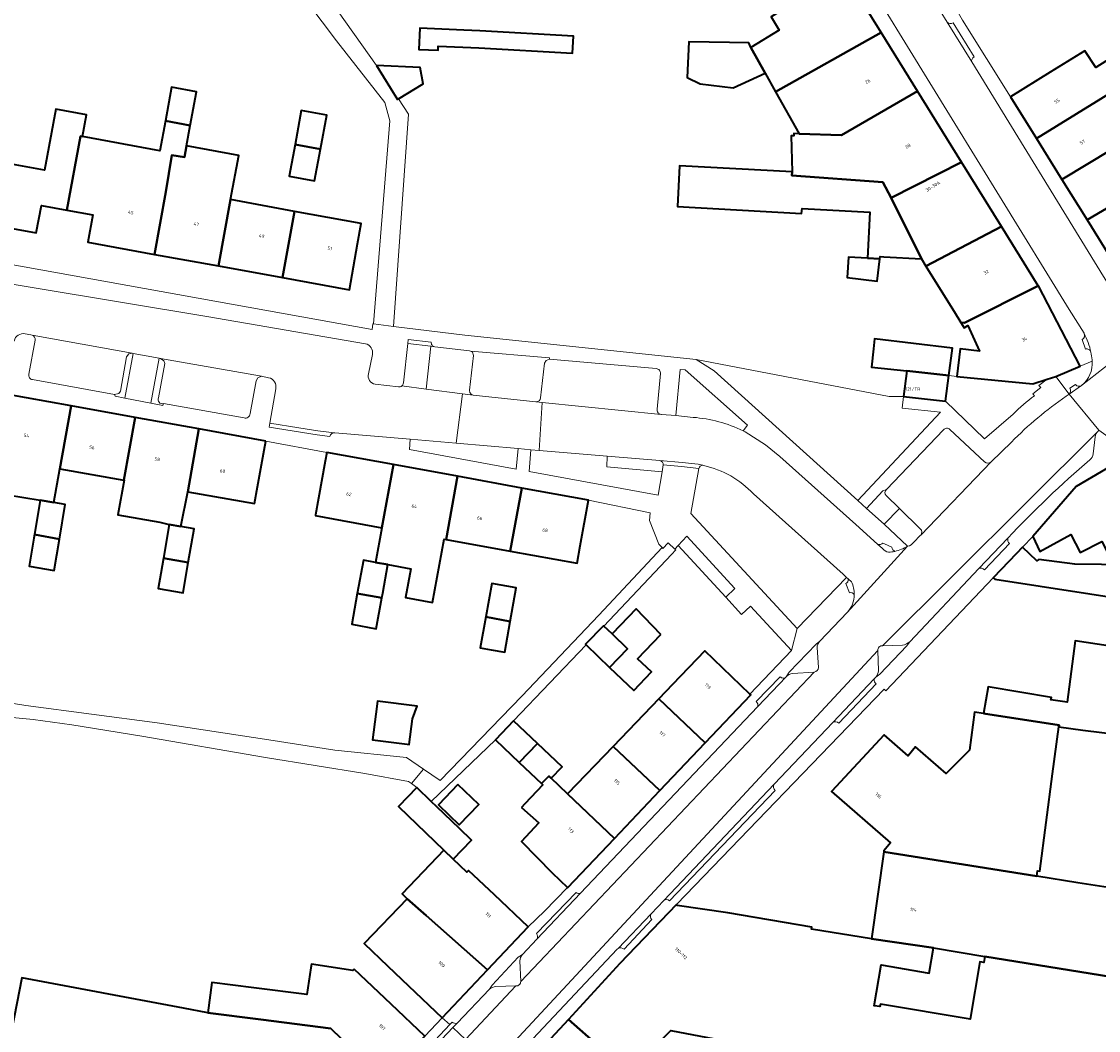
# Model space of a CAD drawing. Header units: metres. Extents: x 197700 to 204338, y 317132 to 325229.
# Tile 633 of 656: x 203231 to 203347, y 318373 to 318482. Entities that reach past the tile are written whole.
import ezdxf
from ezdxf.enums import TextEntityAlignment as Align

# ---------------------------------------------------------------- set-up
doc = ezdxf.new("R2010")
doc.units = ezdxf.units.M
for name, color, linetype, lineweight in [('B-WE-GR-BEPLANTING_CULTUUR_BODEMBEDEKKER-GV', 90, 'Continuous', 18), ('B-WE-GR-BEPLANTING_CULTUUR_HEESTERS-GV', 90, 'Continuous', 18), ('B-WE-IE-TERREINAFSCHEIDING_KUNSTMATIG_HEKWERK-G', 20, 'IE-TERREINAFSCHEIDING-KUNSTMATIG', 18), ('B-WE-OG-BEBOUWING-GV', 7, 'Continuous', 35), ('B-WE-OG-BEBOUWING-T18', 10, 'Continuous', 18), ('B-WE-OG-TERREIN_ERF-GV', 7, 'Continuous', 18), ('B-WE-VH-VERHARDING_BETONSTRAATSTEEN-GV', 252, 'Continuous', 18), ('B-WE-VH-VERHARDING_GESLOTEN-GV', 252, 'Continuous', 18), ('B-WE-VH-VERHARDING_OPEN-GV', 252, 'Continuous', 18), ('B-WE-VH-VERHARDING_STRAATBAKSTEEN-GV', 252, 'Continuous', 18), ('B-WE-VH-VERHARDING_TEGEL-GV', 252, 'Continuous', 18)]:
    doc.layers.add(name, color=color, linetype=linetype, lineweight=lineweight)
doc.styles.add('NLCS-ISO-M200-T18', font='NLCS-ISO.ttf', dxfattribs={"height": 0.36})
doc.linetypes.add('IE-TERREINAFSCHEIDING-KUNSTMATIG', pattern='A,4,[82,NLCS.SHX,S=0.75,R=90,X=0,Y=0],4,-2', length=10)

msp = doc.modelspace()

# ---------------------------------------------------------------- linework, layer by layer
at = {"layer": 'B-WE-GR-BEPLANTING_CULTUUR_BODEMBEDEKKER-GV'}
for points in [[(203245.281, 318440.633), (203246.182, 318445.462), (203243.386, 318445.982), (203242.486, 318441.161)], [(203321.366, 318430.141), (203330.287, 318439.648), (203326.141, 318440.098), (203326.273, 318441.329), (203324.76, 318441.346), (203303.957, 318445.323), (203305.92, 318444.116)], [(203302.027, 318425.287), (203307.183, 318419.748), (203308.142, 318420.662), (203302.977, 318426.312)]]:
    msp.add_lwpolyline(points, close=True, dxfattribs=at)
for points in [[(203341.753, 318443.206), (203340.228, 318442.709), (203332.046, 318443.51), (203331.167, 318443.596), (203330.804, 318440.825), (203335.016, 318436.769), (203338.106, 318439.455)], [(203340.376, 318441.427), (203340.214, 318441.644), (203341.07, 318442.303), (203340.851, 318442.512), (203341.753, 318443.206)], [(203304.273, 318433.593), (203303.414, 318428.761), (203314.836, 318416.354), (203320.161, 318421.873)], [(203304.785, 318433.917), (203304.694, 318433.938)], [(203320.161, 318421.873), (203319.809, 318422.197), (203310.145, 318430.859)], [(203324.448, 318431.33), (203324.071, 318431.189), (203322.306, 318429.294), (203324.221, 318427.596)], [(203324.221, 318427.596), (203325.844, 318429.287), (203324.408, 318430.672)], [(203317.291, 318415.005), (203316.882, 318414.67), (203313.975, 318411.652), (203313.667, 318411.159)], [(203323.315, 318411.118), (203323.742, 318411.457), (203326.645, 318414.486), (203326.963, 318414.936)], [(203326.183, 318414.555), (203324.034, 318414.515)], [(203317.131, 318412.177), (203317.006, 318414.307)], [(203323.539, 318414.002), (203323.587, 318411.798)], [(203314.352, 318411.506), (203316.672, 318411.655)], [(203285.277, 318381.265), (203284.826, 318380.988), (203282.006, 318377.966), (203281.716, 318377.546)], [(203285.086, 318378.36), (203284.99, 318380.588)], [(203282.423, 318377.81), (203284.565, 318377.887)]]:
    msp.add_lwpolyline(points, dxfattribs=at)
for points in [[(203338.106, 318439.455, -0.0340433), (203340.376, 318441.427)], [(203304.694, 318433.938, 0.3818601), (203304.273, 318433.593)], [(203310.145, 318430.859, 0.1487781), (203304.785, 318433.917)], [(203324.408, 318430.672, -0.4008561), (203324.448, 318431.33)], [(203317.006, 318414.307, -0.2377101), (203317.291, 318415.005)], [(203324.034, 318414.515, 0.4624597), (203323.539, 318414.002)], [(203326.963, 318414.936, -0.1215456), (203326.183, 318414.555)], [(203313.667, 318411.159, -0.2114487), (203314.352, 318411.506)], [(203316.672, 318411.655, 0.3521433), (203317.131, 318412.177)], [(203323.587, 318411.798, -0.1176471), (203323.315, 318411.118)], [(203284.99, 318380.588, -0.1553548), (203285.277, 318381.265)], [(203281.716, 318377.546, -0.1009654), (203282.423, 318377.81)], [(203284.565, 318377.887, 0.4551499), (203285.086, 318378.36)]]:
    msp.add_lwpolyline(points, format="xyb", dxfattribs=at)
at = {"layer": 'B-WE-GR-BEPLANTING_CULTUUR_HEESTERS-GV'}
for points in [[(203287.228, 318441.184), (203287.639, 318444.929), (203287.824, 318445.237), (203288.188, 318445.354), (203288.195, 318445.495), (203279.671, 318446.233), (203279.911, 318446.104), (203280.016, 318445.754), (203279.586, 318442.017)], [(203309.021, 318437.658), (203309.495, 318438.246), (203302.792, 318444.199), (203302.233, 318444.25), (203301.775, 318439.289), (203303.646, 318439.098)], [(203279.972, 318441.494), (203286.705, 318440.77), (203286.729, 318440.768)]]:
    msp.add_lwpolyline(points, dxfattribs=at)
for points in [[(203279.586, 318442.017, 0.1816751), (203279.666, 318441.693)], [(203279.666, 318441.693, 0.1982465), (203279.972, 318441.494)], [(203286.729, 318440.768, 0.4054004), (203287.228, 318441.184)], [(203303.646, 318439.098, -0.0919374), (203309.021, 318437.658)]]:
    msp.add_lwpolyline(points, format="xyb", dxfattribs=at)
for points in [[(203273.195, 318436.749), (203273.1, 318435.642), (203284.604, 318433.513), (203284.812, 318435.74), (203278.151, 318436.319)], [(203286.179, 318435.619), (203285.996, 318433.259), (203299.879, 318430.711), (203300.305, 318433.251), (203294.339, 318433.777), (203294.407, 318434.938), (203287.081, 318435.544)]]:
    msp.add_lwpolyline(points, close=True, dxfattribs=at)
at = {"layer": 'B-WE-IE-TERREINAFSCHEIDING_KUNSTMATIG_HEKWERK-G'}
msp.add_lwpolyline([(203326.273, 318441.329), (203324.76, 318441.346), (203303.957, 318445.323)], dxfattribs=at)
at = {"layer": 'B-WE-OG-BEBOUWING-GV'}
for points in [[(203323.9, 318480.523), (203319.868, 318487.024), (203318.86, 318486.408), (203317.149, 318489.178), (203312.895, 318486.549), (203314.462, 318483.737), (203312.029, 318482.227), (203312.912, 318480.805), (203309.869, 318478.916), (203311.414, 318476.154), (203312.526, 318474.164)], [(203280.682, 318480.721), (203278.951, 318480.797), (203274.211, 318481.006), (203274.11, 318478.717), (203276.188, 318478.625), (203276.207, 318479.067), (203278.869, 318478.948), (203280.574, 318478.881), (203290.659, 318478.307), (203290.766, 318480.129)], [(203311.414, 318476.154), (203309.869, 318478.916), (203309.63, 318479.418), (203307.578, 318479.451), (203303.197, 318479.523), (203302.99, 318475.7), (203304.414, 318475.007), (203307.957, 318474.589)], [(203327.802, 318474.231), (203323.9, 318480.523), (203312.526, 318474.164), (203315.062, 318469.628), (203319.6, 318469.489)], [(203337.814, 318473.619), (203340.601, 318469.127), (203351.827, 318476.049), (203354.985, 318476.362), (203353.501, 318478.696), (203351.07, 318478.267), (203350.957, 318478.589), (203350.208, 318478.806), (203346.991, 318476.761), (203345.799, 318478.573), (203342.063, 318476.255)], [(203269.577, 318476.975), (203271.814, 318473.316), (203271.939, 318473.393), (203274.571, 318475.001), (203274.267, 318476.759)], [(203340.601, 318469.127), (203343.336, 318464.719), (203353.985, 318471.143), (203355.23, 318471.578), (203355.141, 318471.834), (203353.432, 318474.522), (203355.659, 318475.302), (203354.985, 318476.362), (203351.827, 318476.049)], [(203249.525, 318470.534), (203250.194, 318474.149), (203247.506, 318474.646), (203246.836, 318471.022)], [(203332.549, 318466.578), (203327.802, 318474.231), (203319.6, 318469.489), (203315.062, 318469.628), (203314.476, 318469.646), (203314.484, 318469.405), (203314.18, 318469.395), (203314.303, 318465.539), (203314.274, 318465.152), (203324.063, 318464.425), (203324.977, 318462.722)], [(203343.336, 318464.719), (203346.042, 318460.359), (203353.7, 318464.861), (203353.967, 318465.018), (203357.351, 318467.017), (203361.324, 318469.45), (203358.959, 318473.171), (203355.141, 318471.834), (203355.23, 318471.578), (203353.985, 318471.143)], [(203237.694, 318469.38), (203237.935, 318469.336), (203238.365, 318471.663), (203235.051, 318472.276), (203233.835, 318465.701), (203227.467, 318466.874), (203226.239, 318460.186), (203232.948, 318458.955), (203233.489, 318461.906), (203236.249, 318461.404)], [(203263.539, 318467.991), (203264.212, 318471.62), (203261.472, 318472.128), (203260.797, 318468.488)], [(203236.249, 318461.404), (203239.017, 318460.9), (203238.482, 318457.948), (203245.664, 318456.647), (203246.886, 318463.387), (203247.521, 318467.341), (203248.895, 318467.123), (203249.117, 318468.326), (203249.525, 318470.534), (203246.836, 318471.022), (203246.24, 318467.8), (203237.935, 318469.336), (203237.694, 318469.38)], [(203253.86, 318462.557), (203254.738, 318467.281), (203249.117, 318468.326), (203248.895, 318467.123), (203247.521, 318467.341), (203246.886, 318463.387), (203245.664, 318456.647), (203252.563, 318455.397)], [(203260.797, 318468.488), (203260.166, 318465.082), (203262.906, 318464.573), (203263.539, 318467.991)], [(203322.403, 318456.229), (203323.747, 318456.156), (203323.777, 318456.414), (203324.177, 318456.392), (203328.218, 318456.174), (203324.977, 318462.722), (203324.063, 318464.425), (203314.274, 318465.152), (203314.303, 318465.539), (203302.192, 318466.194), (203301.954, 318461.789), (203315.308, 318461.066), (203315.368, 318461.573), (203322.671, 318461.178)], [(203328.704, 318455.392), (203336.846, 318459.65), (203332.549, 318466.578), (203324.977, 318462.722), (203328.218, 318456.174)], [(203352.665, 318452.339), (203359.333, 318456.579), (203360.026, 318457.289), (203356.726, 318462.676), (203355.491, 318461.955), (203353.7, 318464.861), (203346.042, 318460.359), (203350.752, 318452.768)], [(203260.754, 318461.282), (203253.86, 318462.557), (203252.563, 318455.397), (203259.461, 318454.147)], [(203267.535, 318457.766), (203267.931, 318459.955), (203260.754, 318461.282), (203259.461, 318454.147), (203266.644, 318452.846)], [(203336.846, 318459.65), (203328.704, 318455.392), (203331.494, 318450.896), (203331.734, 318450.51), (203332.478, 318449.311), (203332.846, 318449.273), (203340.798, 318453.278)], [(203322.403, 318456.229), (203320.358, 318456.34), (203320.239, 318454.149), (203323.465, 318453.769), (203323.747, 318456.156)], [(203342.69, 318443.511), (203345.296, 318444.61), (203340.819, 318453.245), (203340.798, 318453.278), (203332.846, 318449.273), (203332.478, 318449.311), (203332.826, 318448.75), (203333.211, 318448.989), (203334.464, 318446.221), (203332.382, 318446.466), (203332.046, 318443.51), (203340.228, 318442.709), (203341.753, 318443.206)], [(203326.634, 318444.105), (203331.167, 318443.596), (203331.556, 318446.563), (203323.159, 318447.553), (203323.05, 318446.495), (203322.843, 318444.498)], [(203326.634, 318444.105), (203326.273, 318441.329), (203330.804, 318440.825), (203331.167, 318443.596)], [(203236.69, 318440.334), (203229.497, 318441.633), (203228.679, 318437.108), (203225.411, 318437.684), (203224.309, 318431.707), (203226.713, 318431.281), (203228.048, 318431.044), (203233.37, 318430.17), (203234.836, 318429.927), (203235.469, 318433.558)], [(203243.579, 318439.09), (203236.69, 318440.334), (203235.469, 318433.558), (203242.361, 318432.335)], [(203250.457, 318437.848), (203243.579, 318439.09), (203242.361, 318432.335), (203242.393, 318432.329), (203241.733, 318428.608), (203246.248, 318427.807), (203247.244, 318427.573), (203248.495, 318427.358), (203249.24, 318431.094)], [(203257.651, 318436.549), (203250.457, 318437.848), (203249.24, 318431.094), (203256.436, 318429.816), (203256.763, 318431.629), (203257.475, 318435.574)], [(203262.974, 318428.533), (203270.154, 318427.22), (203271.399, 318434.014), (203264.219, 318435.33), (203264.043, 318434.37), (203263.318, 318430.412), (203262.989, 318428.616)], [(203355.362, 318426.427), (203350.877, 318435.17), (203344.861, 318431.666), (203340.228, 318426.284), (203340.971, 318424.651), (203344.318, 318426.469), (203345.322, 318424.531), (203347.631, 318425.727), (203348.929, 318423.221), (203348.705, 318423.225), (203348.925, 318422.812)], [(203278.294, 318432.75), (203271.399, 318434.014), (203270.154, 318427.22), (203269.47, 318423.488), (203270.792, 318423.248), (203273.246, 318422.798), (203272.68, 318419.711), (203275.606, 318419.175), (203276.856, 318425.995), (203277.054, 318425.959)], [(203277.054, 318425.959), (203283.961, 318424.697), (203285.2, 318431.484), (203278.294, 318432.75)], [(203285.2, 318431.484), (203283.961, 318424.697), (203291.147, 318423.383), (203291.489, 318425.248), (203292.39, 318430.166)], [(203232.759, 318426.486), (203235.432, 318425.981), (203236.053, 318429.725), (203234.836, 318429.927), (203233.37, 318430.17)], [(203246.621, 318423.947), (203249.309, 318423.46), (203249.936, 318427.111), (203248.495, 318427.358), (203247.244, 318427.573)], [(203235.432, 318425.981), (203232.759, 318426.486), (203232.691, 318426.076), (203232.191, 318423.062), (203234.874, 318422.616)], [(203348.705, 318423.225), (203347.584, 318423.244), (203344.726, 318423.292), (203340.864, 318423.805), (203340.641, 318423.65), (203339.112, 318425.119), (203338.451, 318424.431), (203335.945, 318421.822), (203336.131, 318421.659), (203351.224, 318419.353), (203353.656, 318419.422), (203358.983, 318418.732), (203357.756, 318421.289), (203357.942, 318421.399), (203355.362, 318426.427), (203348.925, 318422.812)], [(203249.309, 318423.46), (203246.621, 318423.947), (203246.338, 318422.302), (203246.056, 318420.658), (203248.748, 318420.196)], [(203269.47, 318423.488), (203268.15, 318423.727), (203267.5, 318420.148), (203270.142, 318419.667), (203270.231, 318420.156), (203270.792, 318423.248)], [(203281.323, 318417.607), (203283.956, 318417.126), (203284.605, 318420.741), (203281.971, 318421.215)], [(203267.5, 318420.148), (203266.896, 318416.818), (203269.538, 318416.339), (203270.142, 318419.667)], [(203300.166, 318415.708), (203297.502, 318418.465), (203294.916, 318415.773), (203296.579, 318414.171), (203294.658, 318412.178), (203297.25, 318409.687), (203299.167, 318411.682), (203297.675, 318413.115)], [(203281.903, 318414.081), (203283.362, 318413.818), (203283.956, 318417.126), (203281.323, 318417.607), (203280.728, 318414.292)], [(203292.133, 318414.602), (203294.658, 318412.178), (203296.579, 318414.171), (203294.916, 318415.773), (203294.044, 318416.611), (203293.986, 318416.667), (203292.066, 318414.668)], [(203334.909, 318407.206), (203343.032, 318405.946), (203343.009, 318405.772), (203345.609, 318405.433), (203347.636, 318405.168), (203352.594, 318404.521), (203353.789, 318413.673), (203344.776, 318415.042), (203343.907, 318408.447), (203342.165, 318408.697), (203342.205, 318408.933), (203335.393, 318410.075)], [(203301.441, 318410.34), (203299.965, 318408.8), (203304.953, 318404.063), (203309.843, 318409.212), (203309.745, 318409.306), (203304.901, 318413.949)], [(203300.064, 318398.914), (203304.953, 318404.063), (203299.965, 318408.8), (203295.051, 318403.675)], [(203272.866, 318403.896), (203273.085, 318403.868), (203273.439, 318406.637), (203273.948, 318408.007), (203269.662, 318408.554), (203269.48, 318407.132), (203269.128, 318404.373)], [(203286.882, 318403.994), (203284.313, 318406.435), (203282.368, 318404.387), (203284.935, 318401.949)], [(203343.009, 318405.772), (203343.032, 318405.946), (203334.909, 318407.206), (203333.922, 318407.359), (203333.394, 318403.264), (203330.865, 318400.747), (203327.585, 318403.618), (203326.791, 318402.668), (203324.194, 318404.924), (203318.546, 318398.803), (203324.904, 318393.277), (203324.188, 318392.442), (203324.169, 318392.303), (203340.633, 318389.694), (203340.717, 318390.276), (203340.962, 318390.235), (203342.345, 318400.73)], [(203284.935, 318401.949), (203287.34, 318399.665), (203288.112, 318400.476), (203288.36, 318400.24), (203289.534, 318401.476), (203286.882, 318403.994)], [(203295.051, 318403.675), (203290.139, 318398.551), (203295.175, 318393.766), (203300.064, 318398.914)], [(203278.314, 318399.568), (203276.221, 318397.389), (203278.47, 318395.228), (203280.563, 318397.407)], [(203285.161, 318397.106), (203287.049, 318395.458), (203285.606, 318393.891), (203285.181, 318393.444), (203288.457, 318390.069), (203290.128, 318388.483), (203290.144, 318388.467), (203295.175, 318393.766), (203290.139, 318398.551), (203288.36, 318400.24), (203288.112, 318400.476), (203287.34, 318399.665), (203287.472, 318399.539), (203285.514, 318397.478)], [(203273.899, 318399.25), (203271.923, 318397.194), (203276.802, 318392.506), (203277.823, 318391.525), (203279.799, 318393.581), (203278.513, 318394.817), (203276.067, 318397.167), (203275.457, 318397.753)], [(203281.497, 318379.599), (203285.893, 318384.254), (203282.258, 318387.687), (203279.477, 318390.314), (203279.294, 318390.121), (203277.823, 318391.525), (203276.802, 318392.506), (203272.312, 318387.789), (203272.857, 318387.262), (203274.894, 318385.455)], [(203329.501, 318381.984), (203335.049, 318381.032), (203352.156, 318378.273), (203353.277, 318384.947), (203353.721, 318387.637), (203353.392, 318387.669), (203350.187, 318388.178), (203345.047, 318388.994), (203340.633, 318389.694), (203324.169, 318392.303), (203322.861, 318382.936)], [(203276.643, 318374.459), (203281.497, 318379.599), (203274.894, 318385.455), (203272.857, 318387.262), (203268.219, 318382.461), (203270.781, 318379.993), (203273.007, 318377.892)], [(203267.16, 318379.676), (203267.027, 318379.532), (203262.564, 318380.231), (203262.501, 318379.828), (203262.051, 318376.954), (203256.359, 318377.676), (203251.834, 318378.249), (203251.402, 318374.992), (203257.119, 318374.252), (203264.635, 318373.309), (203270.323, 318367.805), (203274.749, 318372.46), (203271.125, 318375.906)], [(203263.658, 318360.766), (203263.825, 318360.947), (203265.733, 318362.978), (203270.323, 318367.805), (203264.635, 318373.309), (203257.119, 318374.252), (203251.402, 318374.992), (203248.804, 318375.487), (203231.391, 318378.744), (203230.03, 318371.741), (203244.561, 318368.917), (203255.856, 318366.722), (203256.661, 318370.862), (203259.072, 318370.53), (203259.877, 318368.597), (203260.576, 318368.055), (203258.843, 318365.82), (203258.334, 318366.291), (203257.806, 318366.383)], [(203290.22, 318374.281), (203284.927, 318368.553), (203284.042, 318367.604), (203283.947, 318367.502), (203291.343, 318361.42), (203293.93, 318364.241), (203294.085, 318364.409), (203295.06, 318365.473), (203303.65, 318363.798), (203307.913, 318362.967), (203307.885, 318362.756), (203314.127, 318361.539), (203314.863, 318365.312), (203301.078, 318367.959), (203297.246, 318368.807), (203298.17, 318369.965), (203293.576, 318371.321)]]:
    msp.add_lwpolyline(points, close=True, dxfattribs=at)
for points in [[(203348.971, 318359.305), (203352.156, 318378.273), (203335.049, 318381.032), (203334.941, 318380.393), (203334.512, 318380.466), (203333.468, 318374.291), (203323.796, 318375.926), (203323.749, 318375.65), (203323.143, 318375.752), (203323.885, 318380.14), (203329.042, 318379.268), (203329.501, 318381.984), (203322.861, 318382.936), (203316.396, 318384.004), (203316.43, 318384.201), (203307.388, 318385.764), (203301.917, 318386.55), (203301.841, 318386.629), (203295.766, 318380.283), (203290.22, 318374.281), (203293.576, 318371.321)], [(203298.17, 318369.965), (203301.242, 318373.091), (203316.667, 318370.128)]]:
    msp.add_lwpolyline(points, dxfattribs=at)
at = {"layer": 'B-WE-OG-TERREIN_ERF-GV'}
for points in [[(203172.85, 318465.901), (203269.103, 318448.569), (203269.155, 318449.17), (203269.248, 318449.159), (203270.998, 318471.018), (203270.458, 318473.006), (203265.263, 318479.648), (203260.74, 318485.669), (203260.117, 318486.332), (203258.622, 318487.235), (203257.615, 318487.573), (203253.737, 318488.173), (203245.958, 318488.689), (203234.973, 318489.181), (203218.863, 318489.727)], [(203264.664, 318483.919), (203269.577, 318476.975), (203274.267, 318476.759), (203274.571, 318475.001), (203271.939, 318473.393), (203272.996, 318471.753), (203271.384, 318448.895), (203279.066, 318447.948), (203303.957, 318445.323), (203324.76, 318441.346), (203326.273, 318441.329), (203326.634, 318444.105), (203322.843, 318444.498), (203323.05, 318446.495), (203323.159, 318447.553), (203331.556, 318446.563), (203331.167, 318443.596), (203332.046, 318443.51), (203332.382, 318446.466), (203334.464, 318446.221), (203333.211, 318448.989), (203332.826, 318448.75), (203332.478, 318449.311), (203331.734, 318450.51), (203331.494, 318450.896), (203328.704, 318455.392), (203328.218, 318456.174), (203324.177, 318456.392), (203323.777, 318456.414), (203323.747, 318456.156), (203323.465, 318453.769), (203320.239, 318454.149), (203320.358, 318456.34), (203322.403, 318456.229), (203322.671, 318461.178), (203315.368, 318461.573), (203315.308, 318461.066), (203301.954, 318461.789), (203302.192, 318466.194), (203314.303, 318465.539), (203314.18, 318469.395), (203314.484, 318469.405), (203314.476, 318469.646), (203315.062, 318469.628), (203312.526, 318474.164), (203311.414, 318476.154), (203307.957, 318474.589), (203304.414, 318475.007), (203302.99, 318475.7), (203303.197, 318479.523), (203307.578, 318479.451), (203309.63, 318479.418), (203309.869, 318478.916), (203312.912, 318480.805), (203312.029, 318482.227)], [(203332.651, 318481.852), (203337.814, 318473.619), (203342.063, 318476.255), (203345.799, 318478.573), (203346.991, 318476.761), (203350.208, 318478.806)], [(203227.467, 318466.874), (203233.835, 318465.701), (203235.051, 318472.276), (203238.365, 318471.663), (203237.935, 318469.336), (203246.24, 318467.8), (203246.836, 318471.022), (203247.506, 318474.646), (203250.194, 318474.149), (203249.525, 318470.534), (203249.117, 318468.326), (203254.738, 318467.281), (203253.86, 318462.557), (203260.754, 318461.282), (203267.931, 318459.955), (203267.535, 318457.766), (203266.644, 318452.846), (203259.461, 318454.147), (203252.563, 318455.397), (203245.664, 318456.647), (203238.482, 318457.948), (203239.017, 318460.9), (203236.249, 318461.404), (203233.489, 318461.906), (203232.948, 318458.955), (203226.239, 318460.186)], [(203220.159, 318409.955), (203231.813, 318408.09), (203245.96, 318406.205), (203257.971, 318404.362), (203265.086, 318403.25), (203272.81, 318402.475), (203274.612, 318401.232), (203276.403, 318399.996), (203285.203, 318409.078), (203293.487, 318417.784), (203300.302, 318425.076), (203299.958, 318425.45), (203298.949, 318427.976), (203299.027, 318428.833), (203292.39, 318430.166), (203291.489, 318425.248), (203291.147, 318423.383), (203283.961, 318424.697), (203277.054, 318425.959), (203276.856, 318425.995), (203275.606, 318419.175), (203272.68, 318419.711), (203273.246, 318422.798), (203270.792, 318423.248), (203270.231, 318420.156), (203270.142, 318419.667), (203269.538, 318416.339), (203266.896, 318416.818), (203267.5, 318420.148), (203268.15, 318423.727), (203269.47, 318423.488), (203270.154, 318427.22), (203262.974, 318428.533), (203262.989, 318428.616), (203263.318, 318430.412), (203264.043, 318434.37), (203264.219, 318435.33), (203257.651, 318436.549), (203257.475, 318435.574), (203256.763, 318431.629), (203256.436, 318429.816), (203249.24, 318431.094), (203248.495, 318427.358), (203249.936, 318427.111), (203249.309, 318423.46), (203248.748, 318420.196), (203246.056, 318420.658), (203246.338, 318422.302), (203246.621, 318423.947), (203247.244, 318427.573), (203246.248, 318427.807), (203241.733, 318428.608), (203242.393, 318432.329), (203242.361, 318432.335), (203235.469, 318433.558), (203234.836, 318429.927), (203236.053, 318429.725), (203235.432, 318425.981), (203234.874, 318422.616), (203232.191, 318423.062), (203232.691, 318426.076), (203232.759, 318426.486), (203233.37, 318430.17), (203228.048, 318431.044)], [(203351.224, 318419.353), (203336.131, 318421.659), (203335.945, 318421.822), (203324.388, 318409.668), (203324.215, 318409.818), (203301.841, 318386.629), (203301.917, 318386.55), (203307.388, 318385.764), (203316.43, 318384.201), (203316.396, 318384.004), (203322.861, 318382.936), (203324.169, 318392.303), (203324.188, 318392.442), (203324.904, 318393.277), (203318.546, 318398.803), (203324.194, 318404.924), (203326.791, 318402.668), (203327.585, 318403.618), (203330.865, 318400.747), (203333.394, 318403.264), (203333.922, 318407.359), (203334.909, 318407.206), (203335.393, 318410.075), (203342.205, 318408.933), (203342.165, 318408.697), (203343.907, 318408.447), (203344.776, 318415.042), (203353.789, 318413.673)], [(203230.03, 318371.741), (203231.391, 318378.744), (203248.804, 318375.487), (203251.402, 318374.992), (203251.834, 318378.249), (203256.359, 318377.676), (203262.051, 318376.954), (203262.501, 318379.828), (203262.564, 318380.231), (203267.027, 318379.532), (203267.16, 318379.676), (203271.125, 318375.906), (203274.749, 318372.46), (203276.643, 318374.459), (203273.007, 318377.892), (203270.781, 318379.993), (203268.219, 318382.461), (203272.857, 318387.262), (203272.312, 318387.789), (203276.802, 318392.506), (203271.923, 318397.194), (203273.899, 318399.25), (203273.32, 318399.685), (203272.996, 318399.882), (203268.312, 318400.744), (203257.622, 318402.474), (203244.321, 318404.773), (203236.779, 318405.995), (203232.599, 318406.55), (203226.567, 318407.145)], [(203347.636, 318405.168), (203345.609, 318405.433), (203343.009, 318405.772), (203342.345, 318400.73), (203340.962, 318390.235), (203340.717, 318390.276), (203340.633, 318389.694), (203345.047, 318388.994), (203350.187, 318388.178)], [(203316.667, 318370.128), (203301.242, 318373.091), (203298.17, 318369.965)]]:
    msp.add_lwpolyline(points, dxfattribs=at)
for points in [[(203278.951, 318480.797), (203280.682, 318480.721), (203290.766, 318480.129), (203290.659, 318478.307), (203280.574, 318478.881), (203278.869, 318478.948), (203276.207, 318479.067), (203276.188, 318478.625), (203274.11, 318478.717), (203274.211, 318481.006)], [(203263.539, 318467.991), (203262.906, 318464.573), (203260.166, 318465.082), (203260.797, 318468.488), (203261.472, 318472.128), (203264.212, 318471.62)], [(203347.584, 318423.244), (203348.705, 318423.225), (203348.929, 318423.221), (203347.631, 318425.727), (203345.322, 318424.531), (203344.318, 318426.469), (203340.971, 318424.651), (203340.228, 318426.284), (203339.112, 318425.119), (203340.641, 318423.65), (203340.864, 318423.805), (203344.726, 318423.292)], [(203301.691, 318424.924), (203300.97, 318425.606), (203300.375, 318424.996), (203300.302, 318425.076), (203293.487, 318417.784), (203285.203, 318409.078), (203276.403, 318399.996), (203274.612, 318401.232), (203273.32, 318399.685), (203273.899, 318399.25), (203275.457, 318397.753), (203282.368, 318404.387), (203284.313, 318406.435), (203292.133, 318414.602), (203292.066, 318414.668), (203293.986, 318416.667), (203294.044, 318416.611), (203301.327, 318424.322), (203301.776, 318424.845)], [(203294.658, 318412.178), (203292.133, 318414.602), (203284.313, 318406.435), (203286.882, 318403.994), (203289.534, 318401.476), (203288.36, 318400.24), (203290.139, 318398.551), (203295.051, 318403.675), (203299.965, 318408.8), (203301.441, 318410.34), (203304.901, 318413.949), (203309.745, 318409.306), (203314.24, 318413.994), (203309.832, 318418.757), (203308.854, 318417.865), (203307.183, 318419.748), (203302.027, 318425.287), (203301.691, 318424.924), (203301.776, 318424.845), (203301.327, 318424.322), (203294.044, 318416.611), (203294.916, 318415.773), (203297.502, 318418.465), (203300.166, 318415.708), (203297.675, 318413.115), (203299.167, 318411.682), (203297.25, 318409.687)], [(203283.956, 318417.126), (203283.362, 318413.818), (203281.903, 318414.081), (203280.728, 318414.292), (203281.323, 318417.607), (203281.971, 318421.215), (203284.605, 318420.741)], [(203269.48, 318407.132), (203269.662, 318408.554), (203273.948, 318408.007), (203273.439, 318406.637), (203273.085, 318403.868), (203272.866, 318403.896), (203269.128, 318404.373)], [(203285.606, 318393.891), (203287.049, 318395.458), (203285.161, 318397.106), (203285.514, 318397.478), (203287.472, 318399.539), (203287.34, 318399.665), (203284.935, 318401.949), (203282.368, 318404.387), (203275.457, 318397.753), (203276.067, 318397.167), (203278.513, 318394.817), (203279.799, 318393.581), (203277.823, 318391.525), (203279.294, 318390.121), (203279.477, 318390.314), (203282.258, 318387.687), (203285.893, 318384.254), (203287.641, 318385.934), (203290.128, 318388.483), (203288.457, 318390.069), (203285.181, 318393.444)], [(203278.314, 318399.568), (203280.563, 318397.407), (203278.47, 318395.228), (203276.221, 318397.389)], [(203335.049, 318381.032), (203329.501, 318381.984), (203329.042, 318379.268), (203323.885, 318380.14), (203323.143, 318375.752), (203323.749, 318375.65), (203323.796, 318375.926), (203333.468, 318374.291), (203334.512, 318380.466), (203334.941, 318380.393)]]:
    msp.add_lwpolyline(points, close=True, dxfattribs=at)
at = {"layer": 'B-WE-VH-VERHARDING_BETONSTRAATSTEEN-GV'}
for points in [[(203349.086, 318452.281), (203347.834, 318454.271), (203333.627, 318477.363), (203330.984, 318481.66), (203325.708, 318490.236), (203322.928, 318494.205), (203319.642, 318498.898), (203319.005, 318499.808), (203313.215, 318508.077), (203311.237, 318511.407), (203306.924, 318508.895), (203307.718, 318507.588), (203309.144, 318505.241), (203313.434, 318499.109), (203318.663, 318491.637), (203318.716, 318491.56), (203321.455, 318487.588), (203321.614, 318487.357), (203344.138, 318450.72), (203345.722, 318448.157), (203345.733, 318448.136)], [(203330.984, 318481.66), (203333.627, 318477.363)], [(203333.888, 318477.914), (203331.619, 318481.574)], [(203353.705, 318448.987), (203345.453, 318442.537), (203345.433, 318442.523), (203344.114, 318441.604), (203347.314, 318437.709)], [(203345.453, 318442.537), (203353.705, 318448.987)], [(203232.839, 318447.421), (203232.141, 318443.738)], [(203232.529, 318443.158), (203241.38, 318441.545), (203241.825, 318441.66), (203242.001, 318441.923), (203242.647, 318445.616), (203242.907, 318445.947), (203243.254, 318446.006), (203232.499, 318447.949)], [(203272.297, 318442.478), (203274.907, 318442.144), (203275.409, 318446.753), (203272.925, 318447.035), (203272.464, 318442.804)], [(203272.974, 318447.482), (203272.925, 318447.035), (203275.409, 318446.753), (203275.833, 318446.705)], [(203275.46, 318447.2), (203272.974, 318447.482)], [(203279.586, 318442.017), (203280.016, 318445.754), (203279.911, 318446.104), (203279.671, 318446.233), (203279.588, 318446.278), (203275.833, 318446.705), (203275.409, 318446.753), (203274.907, 318442.144), (203278.833, 318441.641), (203279.972, 318441.494)], [(203246.33, 318445.435), (203246.675, 318445.189), (203246.784, 318444.884), (203246.095, 318441.201)], [(203255.955, 318439.497), (203256.628, 318443.045), (203256.808, 318443.367), (203257.185, 318443.54), (203246.33, 318445.435)], [(203288.188, 318445.354), (203287.824, 318445.237), (203287.639, 318444.929), (203287.228, 318441.184)], [(203299.669, 318444.354), (203288.188, 318445.354)], [(203346.595, 318445.306), (203346.603, 318445.234), (203346.609, 318445.164)], [(203299.774, 318439.982), (203300.122, 318443.82)], [(203344.114, 318441.604), (203345.433, 318442.523)], [(203344.803, 318442.626), (203344.189, 318442.23)], [(203324.034, 318414.515), (203347.235, 318437.63), (203347.274, 318437.67), (203347.314, 318437.709), (203344.114, 318441.604), (203343.789, 318441.378)], [(203246.622, 318440.577), (203255.324, 318439.032)], [(203286.729, 318440.768), (203287.406, 318440.699), (203300.204, 318439.402)], [(203265.042, 318437.445), (203263.248, 318437.662), (203261.213, 318437.987), (203258.091, 318438.491), (203258.006, 318438.049), (203263.185, 318437.216)], [(203330.591, 318437.764), (203324.448, 318431.33)], [(203335.021, 318434.3), (203331.28, 318437.795)], [(203263.185, 318437.216), (203264.535, 318437.053)], [(203347.235, 318437.63), (203324.034, 318414.515), (203326.183, 318414.555)], [(203346.713, 318435.177), (203346.919, 318437.018)], [(203337.907, 318436.44), (203335.729, 318434.32), (203328.149, 318426.43), (203328.094, 318426.373), (203327.409, 318425.65)], [(203304.694, 318433.938), (203304.194, 318434.055), (203302.452, 318434.25), (203300.051, 318434.455)], [(203328.149, 318426.43), (203335.729, 318434.32)], [(203300.426, 318433.972), (203302.408, 318433.802), (203304.273, 318433.593)], [(203324.408, 318430.672), (203325.844, 318429.287), (203328.101, 318427.11)], [(203326.963, 318414.936), (203334.406, 318422.81), (203337.52, 318426.104)], [(203337.52, 318426.104), (203334.406, 318422.81)], [(203326.725, 318425.214), (203320.229, 318418.089), (203317.291, 318415.005)], [(203323.496, 318425.445), (203324.016, 318424.976)], [(203334.999, 318422.689), (203337.709, 318425.506)], [(203320.683, 318421.392), (203320.336, 318421.712)], [(203320.071, 318421.195), (203320.469, 318420.21)], [(203282.091, 318369.379), (203323.539, 318414.002)], [(203323.539, 318414.002), (203282.091, 318369.379), (203282.975, 318368.555), (203295.486, 318381.821), (203295.579, 318381.919), (203299.111, 318385.637), (203300.491, 318387.09), (203312.364, 318399.589), (203318.682, 318406.24), (203323.137, 318410.931), (203323.315, 318411.118)], [(203317.006, 318414.307), (203317.131, 318412.177)], [(203323.587, 318411.798), (203323.539, 318414.002)], [(203284.99, 318380.588), (203285.086, 318378.36), (203316.672, 318411.655), (203314.352, 318411.506)], [(203316.672, 318411.655), (203285.086, 318378.36)], [(203313.667, 318411.159), (203310.591, 318407.92), (203291.534, 318387.853), (203286.831, 318382.901), (203285.277, 318381.265)], [(203313.005, 318411.178), (203310.417, 318408.493)], [(203310.591, 318407.92), (203313.667, 318411.159)], [(203323.137, 318410.931), (203318.682, 318406.24)], [(203319.323, 318406.178), (203323.338, 318410.402)], [(203312.364, 318399.589), (203300.491, 318387.09)], [(203301.114, 318387.05), (203312.467, 318398.938)], [(203291.069, 318387.939), (203286.773, 318383.53)], [(203286.831, 318382.901), (203291.534, 318387.853)], [(203299.111, 318385.637), (203295.579, 318381.919)], [(203296.215, 318381.824), (203299.204, 318385.015)], [(203281.716, 318377.546), (203278.233, 318373.852), (203277.794, 318373.386), (203279.155, 318372.117), (203284.565, 318377.887), (203282.423, 318377.81)], [(203284.565, 318377.887), (203279.155, 318372.117), (203282.091, 318369.379)], [(203277.716, 318373.994), (203277.448, 318373.709)], [(203264.569, 318358.789), (203264.76, 318356.766), (203279.155, 318372.117), (203277.794, 318373.386), (203275.393, 318370.839), (203271.431, 318366.635), (203267.674, 318362.616), (203264.811, 318359.553)], [(203277.448, 318373.709), (203275.328, 318371.452)], [(203275.393, 318370.839), (203277.794, 318373.386), (203278.233, 318373.852)]]:
    msp.add_lwpolyline(points, dxfattribs=at)
for points in [[(203331.619, 318481.574, -0.3855275), (203330.984, 318481.66)], [(203333.627, 318477.363, -0.3367152), (203333.888, 318477.914)], [(203345.733, 318448.136, -0.0654715), (203346.461, 318446.118)], [(203232.499, 318447.949, -0.348067), (203232.839, 318447.421)], [(203275.833, 318446.705, -0.4146516), (203275.46, 318447.2)], [(203346.461, 318446.118, -0.0243733), (203346.595, 318445.306)], [(203346.609, 318445.164, -0.2503226), (203345.453, 318442.537)], [(203232.141, 318443.738, 0.4411929), (203232.529, 318443.158)], [(203300.122, 318443.82, 0.4202169), (203299.669, 318444.354)], [(203272.464, 318442.804, -0.2099824), (203272.297, 318442.478)], [(203345.433, 318442.523, -0.3898985), (203344.803, 318442.626)], [(203246.095, 318441.201, 0.6232762), (203246.622, 318440.577)], [(203279.666, 318441.693, -0.1816751), (203279.586, 318442.017)], [(203279.972, 318441.494, -0.1982465), (203279.666, 318441.693)], [(203287.228, 318441.184, -0.4054004), (203286.729, 318440.768)], [(203343.789, 318441.378, 0.0461817), (203337.907, 318436.44)], [(203344.189, 318442.23, -0.3368205), (203344.114, 318441.604)], [(203255.324, 318439.032, 0.5024664), (203255.955, 318439.497)], [(203300.204, 318439.402, -0.4216004), (203299.774, 318439.982)], [(203331.28, 318437.795, 0.4280125), (203330.591, 318437.764)], [(203264.535, 318437.053, -0.3636216), (203265.042, 318437.445)], [(203346.919, 318437.018, -0.1337606), (203347.235, 318437.63)], [(203300.051, 318434.455, -0.3823876), (203300.426, 318433.972)], [(203335.729, 318434.32, -0.3898386), (203335.021, 318434.3)], [(203337.52, 318426.104, -0.0258204), (203346.351, 318434.537)], [(203346.351, 318434.537, 0.1781187), (203346.713, 318435.177)], [(203304.273, 318433.593, -0.3818601), (203304.694, 318433.938)], [(203324.448, 318431.33, 0.4008561), (203324.408, 318430.672)], [(203328.101, 318427.11, -0.3971567), (203328.149, 318426.43)], [(203337.709, 318425.506, -0.2747414), (203337.52, 318426.104)], [(203324.072, 318425.562, -0.2926184), (203323.496, 318425.445)], [(203324.016, 318424.976, 0.1605719), (203324.683, 318424.57)], [(203325.043, 318425.114, -0.0347463), (203324.072, 318425.562)], [(203325.36, 318424.671, -0.2705975), (203325.043, 318425.114)], [(203327.409, 318425.65, -0.1499653), (203326.725, 318425.214)], [(203324.683, 318424.57, 0.0363398), (203325.36, 318424.671)], [(203334.406, 318422.81, -0.3370488), (203334.999, 318422.689)], [(203320.336, 318421.712, -0.3781048), (203320.071, 318421.195)], [(203320.992, 318420.028, 0.1201196), (203320.683, 318421.392)], [(203320.469, 318420.21, -0.306585), (203320.992, 318420.028)], [(203317.291, 318415.005, 0.2377101), (203317.006, 318414.307)], [(203323.539, 318414.002, -0.4624597), (203324.034, 318414.515)], [(203326.183, 318414.555, 0.1215456), (203326.963, 318414.936)], [(203313.667, 318411.159, -0.4304231), (203313.005, 318411.178)], [(203314.352, 318411.506, 0.2114487), (203313.667, 318411.159)], [(203317.131, 318412.177, -0.3521433), (203316.672, 318411.655)], [(203323.315, 318411.118, 0.1176471), (203323.587, 318411.798)], [(203323.338, 318410.402, -0.3257917), (203323.137, 318410.931)], [(203310.417, 318408.493, -0.3408424), (203310.591, 318407.92)], [(203318.682, 318406.24, -0.3623222), (203319.323, 318406.178)], [(203312.467, 318398.938, -0.3385481), (203312.364, 318399.589)], [(203291.534, 318387.853, -0.2716234), (203291.069, 318387.939)], [(203300.491, 318387.09, -0.3310563), (203301.114, 318387.05)], [(203299.204, 318385.015, -0.3523865), (203299.111, 318385.637)], [(203286.773, 318383.53, -0.3077321), (203286.831, 318382.901)], [(203285.277, 318381.265, 0.1553548), (203284.99, 318380.588)], [(203295.579, 318381.919, -0.3248068), (203296.215, 318381.824)], [(203282.423, 318377.81, 0.1009654), (203281.716, 318377.546)], [(203285.086, 318378.36, -0.4551499), (203284.565, 318377.887)], [(203278.233, 318373.852, -0.2586867), (203277.716, 318373.994)]]:
    msp.add_lwpolyline(points, format="xyb", dxfattribs=at)
msp.add_lwpolyline([(203284.812, 318435.74), (203286.179, 318435.619), (203287.081, 318435.544), (203287.406, 318440.699), (203286.729, 318440.768), (203286.705, 318440.77), (203279.972, 318441.494), (203278.833, 318441.641), (203278.151, 318436.319)], close=True, dxfattribs=at)
at = {"layer": 'B-WE-VH-VERHARDING_GESLOTEN-GV'}
for points in [[(203260.74, 318485.669), (203265.263, 318479.648), (203270.458, 318473.006), (203270.998, 318471.018), (203269.248, 318449.159), (203271.384, 318448.895), (203272.996, 318471.753), (203271.939, 318473.393), (203271.814, 318473.316), (203269.577, 318476.975), (203264.664, 318483.919)], [(203226.567, 318407.145), (203232.599, 318406.55), (203236.779, 318405.995), (203244.321, 318404.773), (203257.622, 318402.474), (203268.312, 318400.744), (203272.996, 318399.882), (203273.32, 318399.685), (203274.612, 318401.232), (203272.81, 318402.475), (203265.086, 318403.25), (203257.971, 318404.362), (203245.96, 318406.205), (203231.813, 318408.09), (203220.159, 318409.955)]]:
    msp.add_lwpolyline(points, dxfattribs=at)
at = {"layer": 'B-WE-VH-VERHARDING_OPEN-GV'}
for points in [[(203345.733, 318448.136, -0.4098834), (203345.509, 318447.482)], [(203346.461, 318446.118, 0.0654715), (203345.733, 318448.136)], [(203345.862, 318446.446, -0.4200055), (203346.461, 318446.118)], [(203246.622, 318440.577, -0.6232762), (203246.095, 318441.201)]]:
    msp.add_lwpolyline(points, format="xyb", dxfattribs=at)
for points in [[(203345.509, 318447.482), (203345.862, 318446.446)], [(203246.095, 318441.201), (203246.784, 318444.884), (203246.675, 318445.189), (203246.33, 318445.435), (203246.182, 318445.462), (203245.281, 318440.633)], [(203245.281, 318440.633), (203246.564, 318440.391), (203246.622, 318440.577)]]:
    msp.add_lwpolyline(points, dxfattribs=at)
msp.add_lwpolyline([(203241.38, 318441.545), (203241.418, 318441.363), (203242.486, 318441.161), (203243.386, 318445.982), (203243.254, 318446.006), (203242.907, 318445.947), (203242.647, 318445.616), (203242.001, 318441.923), (203241.825, 318441.66)], close=True, dxfattribs=at)
at = {"layer": 'B-WE-VH-VERHARDING_STRAATBAKSTEEN-GV'}
for points in [[(203268.387, 318447.032), (203251.304, 318449.951), (203223.393, 318454.604)], [(203231.742, 318448.094), (203232.348, 318447.976)], [(203232.348, 318447.976), (203232.499, 318447.949), (203243.254, 318446.006), (203243.386, 318445.982), (203246.182, 318445.462), (203246.33, 318445.435), (203257.185, 318443.54), (203257.957, 318443.36)], [(203268.686, 318443.792), (203269.121, 318445.874)], [(203258.715, 318442.154), (203258.091, 318438.491), (203261.213, 318437.987), (203263.248, 318437.662), (203265.042, 318437.445), (203265.086, 318437.44), (203273.195, 318436.749), (203278.151, 318436.319), (203278.833, 318441.641), (203274.907, 318442.144), (203272.297, 318442.478)], [(203271.938, 318442.381), (203269.42, 318442.658)], [(203300.237, 318439.399), (203300.204, 318439.402), (203287.406, 318440.699), (203287.081, 318435.544), (203294.407, 318434.938), (203300.051, 318434.455), (203302.452, 318434.25), (203304.194, 318434.055), (203304.694, 318433.938), (203304.785, 318433.917)], [(203303.646, 318439.098), (203301.775, 318439.289), (203300.237, 318439.399)], [(203324.016, 318424.976), (203323.496, 318425.445), (203321.167, 318427.55), (203312.978, 318434.882), (203311.442, 318436.154), (203309.253, 318437.544), (203309.021, 318437.658)], [(203310.145, 318430.859), (203319.809, 318422.197), (203320.161, 318421.873), (203320.336, 318421.712), (203320.683, 318421.392)], [(203320.229, 318418.089), (203326.725, 318425.214)]]:
    msp.add_lwpolyline(points, dxfattribs=at)
for points in [[(203230.554, 318447.318, -0.407761), (203231.742, 318448.094)], [(203269.121, 318445.874, 0.3938313), (203268.387, 318447.032)], [(203269.42, 318442.658, -0.4282782), (203268.686, 318443.792)], [(203257.957, 318443.36, -0.4320558), (203258.715, 318442.154)], [(203272.297, 318442.478, -0.2132231), (203271.938, 318442.381)], [(203309.021, 318437.658, 0.0919374), (203303.646, 318439.098)], [(203304.785, 318433.917, -0.1487781), (203310.145, 318430.859)], [(203324.683, 318424.57, -0.1605719), (203324.016, 318424.976)], [(203326.725, 318425.214, -0.0784978), (203325.36, 318424.671)], [(203325.36, 318424.671, -0.0363398), (203324.683, 318424.57)], [(203320.683, 318421.392, -0.1201196), (203320.992, 318420.028)], [(203320.992, 318420.028, -0.1820691), (203320.229, 318418.089)]]:
    msp.add_lwpolyline(points, format="xyb", dxfattribs=at)
at = {"layer": 'B-WE-VH-VERHARDING_TEGEL-GV'}
for points in [[(203343.336, 318464.719), (203340.601, 318469.127), (203337.814, 318473.619), (203332.651, 318481.852), (203328.728, 318488.695), (203328.636, 318488.856), (203325.009, 318494.982), (203322.143, 318500), (203321.158, 318501.723), (203318.408, 318506.451), (203314.44, 318513.272), (203312.981, 318512.423), (203313.444, 318511.642), (203319.294, 318502.333)], [(203306.131, 318505.34), (203308.707, 318501.527), (203309.751, 318500), (203312.01, 318496.825), (203317.149, 318489.178), (203318.86, 318486.408), (203319.868, 318487.024), (203323.9, 318480.523), (203327.802, 318474.231), (203332.549, 318466.578), (203336.846, 318459.65), (203340.798, 318453.278), (203340.819, 318453.245), (203345.296, 318444.61), (203346.609, 318445.164), (203346.603, 318445.234), (203346.595, 318445.306)], [(203322.928, 318494.205), (203325.708, 318490.236), (203330.984, 318481.66)], [(203345.733, 318448.136), (203345.722, 318448.157), (203344.138, 318450.72), (203321.614, 318487.357), (203321.455, 318487.588)], [(203331.619, 318481.574), (203333.888, 318477.914)], [(203333.627, 318477.363), (203347.834, 318454.271), (203349.086, 318452.281)], [(203326.725, 318425.214), (203324.221, 318427.596), (203322.306, 318429.294), (203321.366, 318430.141), (203305.92, 318444.116), (203303.957, 318445.323), (203279.066, 318447.948), (203271.384, 318448.895), (203269.248, 318449.159), (203269.155, 318449.17), (203269.103, 318448.569), (203172.85, 318465.901), (203172.49, 318463.898), (203179.113, 318462.699)], [(203350.813, 318451.154), (203352.665, 318452.339), (203350.752, 318452.768), (203346.042, 318460.359), (203343.336, 318464.719)], [(203168.296, 318459.603), (203168.295, 318459.603), (203167.706, 318459.676), (203167.046, 318456.029), (203166.505, 318453.037), (203167.318, 318452.889), (203174.203, 318451.636), (203181.242, 318450.355), (203188.282, 318449.074), (203194.793, 318447.905), (203201.987, 318446.606), (203208.87, 318445.364), (203215.758, 318444.12), (203222.952, 318442.821), (203229.497, 318441.633), (203236.69, 318440.334), (203243.579, 318439.09), (203250.457, 318437.848), (203257.651, 318436.549), (203264.219, 318435.33), (203271.399, 318434.014), (203278.294, 318432.75), (203285.2, 318431.484), (203292.39, 318430.166)], [(203223.393, 318454.604), (203251.304, 318449.951), (203268.387, 318447.032)], [(203232.499, 318447.949), (203232.348, 318447.976), (203231.742, 318448.094)], [(203232.141, 318443.738), (203232.839, 318447.421)], [(203272.464, 318442.804), (203272.925, 318447.035), (203272.974, 318447.482), (203275.46, 318447.2)], [(203345.862, 318446.446), (203345.509, 318447.482)], [(203269.121, 318445.874), (203268.686, 318443.792)], [(203275.833, 318446.705), (203279.588, 318446.278), (203279.671, 318446.233), (203288.195, 318445.495), (203288.188, 318445.354), (203299.669, 318444.354)], [(203346.609, 318445.164), (203345.296, 318444.61), (203342.69, 318443.511), (203344.114, 318441.604)], [(203257.957, 318443.36), (203257.185, 318443.54), (203256.808, 318443.367), (203256.628, 318443.045), (203255.955, 318439.497)], [(203300.122, 318443.82), (203299.774, 318439.982)], [(203300.204, 318439.402), (203300.237, 318439.399), (203301.775, 318439.289), (203302.233, 318444.25), (203302.792, 318444.199), (203309.495, 318438.246), (203309.021, 318437.658), (203309.253, 318437.544), (203311.442, 318436.154), (203312.978, 318434.882), (203321.167, 318427.55), (203323.496, 318425.445)], [(203343.789, 318441.378), (203344.114, 318441.604), (203342.69, 318443.511), (203341.753, 318443.206), (203340.851, 318442.512), (203341.07, 318442.303), (203340.214, 318441.644), (203340.376, 318441.427)], [(203255.324, 318439.032), (203246.622, 318440.577), (203246.564, 318440.391), (203245.281, 318440.633), (203242.486, 318441.161), (203241.418, 318441.363), (203241.38, 318441.545), (203232.529, 318443.158)], [(203269.42, 318442.658), (203271.938, 318442.381)], [(203344.189, 318442.23), (203344.803, 318442.626)], [(203345.433, 318442.523), (203345.453, 318442.537)], [(203264.535, 318437.053), (203263.185, 318437.216), (203258.006, 318438.049), (203258.091, 318438.491), (203258.715, 318442.154)], [(203338.106, 318439.455), (203335.016, 318436.769), (203330.804, 318440.825), (203326.273, 318441.329), (203326.141, 318440.098), (203330.287, 318439.648), (203321.366, 318430.141), (203322.306, 318429.294), (203324.071, 318431.189), (203324.448, 318431.33), (203330.591, 318437.764)], [(203295.579, 318381.919), (203295.486, 318381.821), (203282.975, 318368.555), (203284.042, 318367.604), (203284.927, 318368.553), (203290.22, 318374.281), (203295.766, 318380.283), (203301.841, 318386.629), (203324.215, 318409.818), (203324.388, 318409.668), (203335.945, 318421.822), (203338.451, 318424.431), (203339.112, 318425.119), (203340.228, 318426.284), (203344.861, 318431.666), (203350.877, 318435.17), (203347.314, 318437.709), (203347.274, 318437.67), (203347.235, 318437.63)], [(203331.28, 318437.795), (203335.021, 318434.3)], [(203292.39, 318430.166), (203299.027, 318428.833), (203298.949, 318427.976), (203299.958, 318425.45), (203300.302, 318425.076), (203300.375, 318424.996), (203300.97, 318425.606), (203301.691, 318424.924), (203302.027, 318425.287), (203302.977, 318426.312), (203308.142, 318420.662), (203307.183, 318419.748), (203308.854, 318417.865), (203309.832, 318418.757), (203314.24, 318413.994), (203314.836, 318416.354), (203303.414, 318428.761), (203304.273, 318433.593), (203302.408, 318433.802), (203300.426, 318433.972), (203300.305, 318433.251), (203299.879, 318430.711), (203285.996, 318433.259), (203286.179, 318435.619), (203284.812, 318435.74), (203284.604, 318433.513), (203273.1, 318435.642), (203273.195, 318436.749), (203265.086, 318437.44), (203265.042, 318437.445)], [(203346.919, 318437.018), (203346.713, 318435.177)], [(203335.729, 318434.32), (203337.907, 318436.44)], [(203300.051, 318434.455), (203294.407, 318434.938), (203294.339, 318433.777), (203300.305, 318433.251)], [(203300.305, 318433.251), (203300.426, 318433.972)], [(203325.844, 318429.287), (203324.221, 318427.596), (203326.725, 318425.214)], [(203328.101, 318427.11), (203325.844, 318429.287)], [(203327.409, 318425.65), (203328.094, 318426.373), (203328.149, 318426.43)], [(203337.709, 318425.506), (203334.999, 318422.689)], [(203334.406, 318422.81), (203326.963, 318414.936), (203326.645, 318414.486), (203323.742, 318411.457), (203323.315, 318411.118), (203323.137, 318410.931)], [(203320.336, 318421.712), (203320.161, 318421.873), (203314.836, 318416.354), (203314.24, 318413.994), (203309.745, 318409.306), (203309.843, 318409.212), (203304.953, 318404.063), (203300.064, 318398.914), (203295.175, 318393.766), (203290.144, 318388.467), (203290.128, 318388.483), (203287.641, 318385.934), (203285.893, 318384.254), (203281.497, 318379.599), (203276.643, 318374.459), (203277.448, 318373.709), (203277.716, 318373.994)], [(203320.469, 318420.21), (203320.071, 318421.195)], [(203313.667, 318411.159), (203313.975, 318411.652), (203316.882, 318414.67), (203317.291, 318415.005), (203320.229, 318418.089)], [(203310.417, 318408.493), (203313.005, 318411.178)], [(203323.338, 318410.402), (203319.323, 318406.178)], [(203291.534, 318387.853), (203310.591, 318407.92)], [(203318.682, 318406.24), (203312.364, 318399.589)], [(203312.467, 318398.938), (203301.114, 318387.05)], [(203286.773, 318383.53), (203291.069, 318387.939)], [(203300.491, 318387.09), (203299.111, 318385.637)], [(203299.204, 318385.015), (203296.215, 318381.824)], [(203281.716, 318377.546), (203282.006, 318377.966), (203284.826, 318380.988), (203285.277, 318381.265), (203286.831, 318382.901)], [(203278.233, 318373.852), (203281.716, 318377.546)], [(203275.328, 318371.452), (203277.448, 318373.709), (203276.643, 318374.459), (203274.749, 318372.46), (203270.323, 318367.805), (203265.733, 318362.978), (203263.825, 318360.947), (203263.658, 318360.766), (203258.683, 318355.355), (203258.575, 318355.233), (203254.315, 318350.423), (203250.326, 318345.919)]]:
    msp.add_lwpolyline(points, dxfattribs=at)
for points in [[(203330.984, 318481.66, 0.3855275), (203331.619, 318481.574)], [(203333.888, 318477.914, 0.3367152), (203333.627, 318477.363)], [(203345.509, 318447.482, 0.4098834), (203345.733, 318448.136)], [(203231.742, 318448.094, 0.407761), (203230.554, 318447.318)], [(203232.839, 318447.421, 0.348067), (203232.499, 318447.949)], [(203268.387, 318447.032, -0.3938313), (203269.121, 318445.874)], [(203275.46, 318447.2, 0.4146516), (203275.833, 318446.705)], [(203346.461, 318446.118, 0.4200055), (203345.862, 318446.446)], [(203346.595, 318445.306, 0.0243733), (203346.461, 318446.118)], [(203345.453, 318442.537, 0.2503226), (203346.609, 318445.164)], [(203232.529, 318443.158, -0.4411929), (203232.141, 318443.738)], [(203268.686, 318443.792, 0.4282782), (203269.42, 318442.658)], [(203299.669, 318444.354, -0.4202169), (203300.122, 318443.82)], [(203258.715, 318442.154, 0.4320558), (203257.957, 318443.36)], [(203271.938, 318442.381, 0.2132231), (203272.297, 318442.478)], [(203272.297, 318442.478, 0.2099824), (203272.464, 318442.804)], [(203344.803, 318442.626, 0.3898985), (203345.433, 318442.523)], [(203337.907, 318436.44, -0.0461817), (203343.789, 318441.378)], [(203340.376, 318441.427, 0.0340433), (203338.106, 318439.455)], [(203344.114, 318441.604, 0.3368205), (203344.189, 318442.23)], [(203255.955, 318439.497, -0.5024664), (203255.324, 318439.032)], [(203299.774, 318439.982, 0.4216004), (203300.204, 318439.402)], [(203330.591, 318437.764, -0.4280125), (203331.28, 318437.795)], [(203265.042, 318437.445, 0.3636216), (203264.535, 318437.053)], [(203347.235, 318437.63, 0.1337606), (203346.919, 318437.018)], [(203300.426, 318433.972, 0.3823876), (203300.051, 318434.455)], [(203335.021, 318434.3, 0.3898386), (203335.729, 318434.32)], [(203346.351, 318434.537, 0.0258204), (203337.52, 318426.104)], [(203346.713, 318435.177, -0.1781187), (203346.351, 318434.537)], [(203328.149, 318426.43, 0.3971567), (203328.101, 318427.11)], [(203337.52, 318426.104, 0.2747414), (203337.709, 318425.506)], [(203323.496, 318425.445, 0.2926184), (203324.072, 318425.562)], [(203324.072, 318425.562, 0.0347463), (203325.043, 318425.114)], [(203325.043, 318425.114, 0.2705975), (203325.36, 318424.671)], [(203325.36, 318424.671, 0.0784978), (203326.725, 318425.214)], [(203326.725, 318425.214, 0.1499653), (203327.409, 318425.65)], [(203334.999, 318422.689, 0.3370488), (203334.406, 318422.81)], [(203320.071, 318421.195, 0.3781048), (203320.336, 318421.712)], [(203320.229, 318418.089, 0.1820691), (203320.992, 318420.028)], [(203320.992, 318420.028, 0.306585), (203320.469, 318420.21)], [(203313.005, 318411.178, 0.4304231), (203313.667, 318411.159)], [(203323.137, 318410.931, 0.3257917), (203323.338, 318410.402)], [(203310.591, 318407.92, 0.3408424), (203310.417, 318408.493)], [(203319.323, 318406.178, 0.3623222), (203318.682, 318406.24)], [(203312.364, 318399.589, 0.3385481), (203312.467, 318398.938)], [(203291.069, 318387.939, 0.2716234), (203291.534, 318387.853)], [(203301.114, 318387.05, 0.3310563), (203300.491, 318387.09)], [(203299.111, 318385.637, 0.3523865), (203299.204, 318385.015)], [(203286.831, 318382.901, 0.3077321), (203286.773, 318383.53)], [(203296.215, 318381.824, 0.3248068), (203295.579, 318381.919)], [(203277.716, 318373.994, 0.2586867), (203278.233, 318373.852)]]:
    msp.add_lwpolyline(points, format="xyb", dxfattribs=at)

# ---------------------------------------------------------------- texts
at = {"layer": 'B-WE-OG-BEBOUWING-T18', "style": 'NLCS-ISO-M200-T18'}
for s, rotation, p in [('26', 31.8, (203322.444, 318475.281)), ('55', 31.8, (203342.807, 318473.159)), ('57', 31.8, (203345.549, 318468.739)), ('28', 31.8, (203326.765, 318468.314)), ('30-30A', 31.8, (203329.46, 318463.969)), ('45', 349.8, (203243.129, 318461.171)), ('47', 349.8, (203250.17, 318459.896)), ('49', 349.8, (203257.21, 318458.62)), ('51', 349.8, (203264.528, 318457.294)), ('32', 31.8, (203335.187, 318454.736)), ('34', 27.4, (203339.292, 318447.5)), ('54', 349.8, (203231.889, 318437.136)), ('56', 349.8, (203238.935, 318435.864)), ('58', 349.8, (203245.966, 318434.594)), ('60', 349.8, (203252.992, 318433.326)), ('62', 349.7, (203266.591, 318430.829)), ('64', 349.7, (203273.634, 318429.538)), ('66', 349.7, (203280.684, 318428.245)), ('68', 349.7, (203287.719, 318426.956)), ('119', 316.5, (203305.223, 318410.156)), ('117', 316.5, (203300.334, 318405.008)), ('115', 316.5, (203295.444, 318399.858)), ('116', 317.3, (203323.599, 318398.38)), ('113', 316.5, (203290.484, 318394.635)), ('111', 316.7, (203281.589, 318385.522)), ('114', 352.1, (203327.34, 318386.092)), ('110-112', 316.3, (203302.349, 318381.375)), ('109', 316.7, (203276.578, 318380.216)), ('107', 316.5, (203270.169, 318373.448))]:
    msp.add_text(s, height=0.36, rotation=rotation, dxfattribs=at).set_placement(p, align=Align.MIDDLE)
msp.add_text('121/TR', height=0.36, dxfattribs=at).set_placement((203327.292, 318442.144), align=Align.MIDDLE)

doc.saveas('drawing.dxf')
